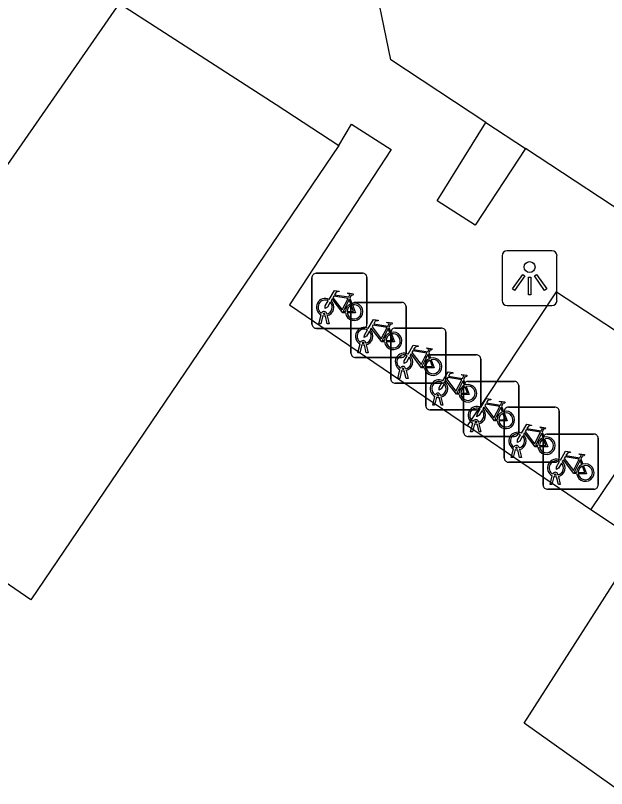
# Model space of a CAD drawing. Extents: x 159280 to 160375, y 384531 to 385872.
# Drawn here: x 159699.83 to 159710.56, y 385084.49 to 385098.53 of the extents above; entities that cross this region are included whole.
import ezdxf

# ---------------------------------------------------------------- set-up
doc = ezdxf.new("R2010")
doc.units = 0
for name, color, linetype in [('IMGEO_Fietsenrek', 7, 'Continuous'), ('IMGEO_Groenvoorziening', 7, 'Continuous'), ('IMGEO_Lichtpunt', 7, 'Continuous'), ('IMGEO_Pand', 7, 'Continuous'), ('IMGEO_Parkeervlak_open', 7, 'Continuous'), ('IMGEO_Voetpad_open', 7, 'Continuous')]:
    doc.layers.add(name, color=color, linetype=linetype)

msp = doc.modelspace()

# ---------------------------------------------------------------- linework, layer by layer
at = {"layer": 'IMGEO_Fietsenrek'}
for p, q in [((159705.288, 385093.849), (159706.129, 385093.849)), ((159706.129, 385093.849), (159705.288, 385093.849)), ((159705.213, 385092.924), (159705.213, 385093.765)), ((159705.213, 385093.765), (159705.213, 385092.924)), ((159706.213, 385093.774), (159706.213, 385092.933)), ((159706.213, 385092.933), (159706.213, 385093.774)), ((159705.9, 385093.398), (159705.936, 385093.303)), ((159705.922, 385092.396), (159705.922, 385093.237)), ((159705.922, 385093.237), (159705.922, 385092.396)), ((159705.997, 385093.321), (159706.838, 385093.321)), ((159706.838, 385093.321), (159705.997, 385093.321)), ((159706.922, 385093.246), (159706.922, 385092.405)), ((159706.922, 385092.405), (159706.922, 385093.246)), ((159705.34, 385092.933), (159705.379, 385093.093)), ((159705.451, 385093.105), (159705.45, 385093.109)), ((159705.482, 385093.116), (159705.483, 385093.109)), ((159705.409, 385093.081), (159705.374, 385092.933)), ((159705.492, 385092.933), (159705.458, 385093.075)), ((159705.49, 385093.079), (159705.525, 385092.933)), ((159706.138, 385092.849), (159705.297, 385092.849)), ((159705.297, 385092.849), (159706.138, 385092.849)), ((159705.374, 385092.933), (159705.34, 385092.933)), ((159705.525, 385092.933), (159705.492, 385092.933)), ((159706.609, 385092.87), (159706.645, 385092.775)), ((159706.721, 385092.853), (159707.562, 385092.853)), ((159707.562, 385092.853), (159706.721, 385092.853)), ((159706.646, 385091.928), (159706.646, 385092.769)), ((159706.646, 385092.769), (159706.646, 385091.928)), ((159707.646, 385092.778), (159707.646, 385091.937)), ((159707.646, 385091.937), (159707.646, 385092.778)), ((159706.049, 385092.405), (159706.088, 385092.565)), ((159706.118, 385092.553), (159706.083, 385092.405)), ((159706.16, 385092.577), (159706.159, 385092.581)), ((159706.201, 385092.405), (159706.167, 385092.547)), ((159706.191, 385092.588), (159706.192, 385092.581)), ((159706.199, 385092.551), (159706.234, 385092.405)), ((159706.083, 385092.405), (159706.049, 385092.405)), ((159706.234, 385092.405), (159706.201, 385092.405)), ((159707.333, 385092.402), (159707.369, 385092.307)), ((159706.847, 385092.321), (159706.006, 385092.321)), ((159706.006, 385092.321), (159706.847, 385092.321)), ((159707.279, 385091.444), (159707.279, 385092.285)), ((159707.279, 385092.285), (159707.279, 385091.444)), ((159707.354, 385092.369), (159708.195, 385092.369)), ((159708.195, 385092.369), (159707.354, 385092.369)), ((159708.279, 385092.294), (159708.279, 385091.453)), ((159708.279, 385091.453), (159708.279, 385092.294)), ((159706.884, 385092.109), (159706.883, 385092.113)), ((159706.915, 385092.12), (159706.916, 385092.113)), ((159706.773, 385091.937), (159706.812, 385092.097)), ((159706.842, 385092.085), (159706.807, 385091.937)), ((159706.925, 385091.937), (159706.891, 385092.079)), ((159706.923, 385092.083), (159706.958, 385091.937)), ((159707.571, 385091.853), (159706.73, 385091.853)), ((159706.73, 385091.853), (159707.571, 385091.853)), ((159706.807, 385091.937), (159706.773, 385091.937)), ((159706.958, 385091.937), (159706.925, 385091.937)), ((159707.966, 385091.918), (159708.002, 385091.823)), ((159708.043, 385091.886), (159708.884, 385091.886)), ((159708.884, 385091.886), (159708.043, 385091.886)), ((159707.968, 385090.961), (159707.968, 385091.802)), ((159707.968, 385091.802), (159707.968, 385090.961)), ((159708.968, 385091.811), (159708.968, 385090.97)), ((159708.968, 385090.97), (159708.968, 385091.811)), ((159707.406, 385091.453), (159707.445, 385091.613)), ((159707.475, 385091.601), (159707.44, 385091.453)), ((159707.517, 385091.625), (159707.516, 385091.629)), ((159707.558, 385091.453), (159707.524, 385091.595)), ((159707.548, 385091.636), (159707.549, 385091.629)), ((159707.556, 385091.599), (159707.591, 385091.453)), ((159707.44, 385091.453), (159707.406, 385091.453)), ((159707.591, 385091.453), (159707.558, 385091.453)), ((159708.655, 385091.435), (159708.691, 385091.34)), ((159708.78, 385091.418), (159709.621, 385091.418)), ((159709.621, 385091.418), (159708.78, 385091.418)), ((159708.204, 385091.369), (159707.363, 385091.369)), ((159707.363, 385091.369), (159708.204, 385091.369)), ((159708.705, 385090.493), (159708.705, 385091.334)), ((159708.705, 385091.334), (159708.705, 385090.493)), ((159709.705, 385091.343), (159709.705, 385090.502)), ((159709.705, 385090.502), (159709.705, 385091.343)), ((159708.095, 385090.97), (159708.134, 385091.13)), ((159708.206, 385091.142), (159708.205, 385091.146)), ((159708.237, 385091.153), (159708.238, 385091.146)), ((159708.164, 385091.118), (159708.129, 385090.97)), ((159708.247, 385090.97), (159708.213, 385091.112)), ((159708.245, 385091.116), (159708.28, 385090.97)), ((159708.893, 385090.886), (159708.052, 385090.886)), ((159708.052, 385090.886), (159708.893, 385090.886)), ((159708.129, 385090.97), (159708.095, 385090.97)), ((159708.28, 385090.97), (159708.247, 385090.97)), ((159709.392, 385090.967), (159709.428, 385090.872)), ((159709.411, 385090.004), (159709.411, 385090.845)), ((159709.411, 385090.845), (159709.411, 385090.004)), ((159709.486, 385090.929), (159710.327, 385090.929)), ((159710.327, 385090.929), (159709.486, 385090.929)), ((159710.411, 385090.854), (159710.411, 385090.013)), ((159710.411, 385090.013), (159710.411, 385090.854)), ((159708.832, 385090.502), (159708.871, 385090.662)), ((159708.901, 385090.65), (159708.866, 385090.502)), ((159708.943, 385090.674), (159708.942, 385090.678)), ((159708.984, 385090.502), (159708.95, 385090.644)), ((159708.974, 385090.685), (159708.975, 385090.678)), ((159708.982, 385090.648), (159709.017, 385090.502)), ((159708.866, 385090.502), (159708.832, 385090.502)), ((159709.017, 385090.502), (159708.984, 385090.502)), ((159710.098, 385090.478), (159710.134, 385090.383)), ((159709.63, 385090.418), (159708.789, 385090.418)), ((159708.789, 385090.418), (159709.63, 385090.418)), ((159709.538, 385090.013), (159709.577, 385090.173)), ((159709.607, 385090.161), (159709.572, 385090.013)), ((159709.649, 385090.185), (159709.648, 385090.189)), ((159709.69, 385090.013), (159709.656, 385090.155)), ((159709.68, 385090.196), (159709.681, 385090.189)), ((159709.688, 385090.159), (159709.723, 385090.013)), ((159709.572, 385090.013), (159709.538, 385090.013)), ((159709.723, 385090.013), (159709.69, 385090.013)), ((159710.336, 385089.929), (159709.495, 385089.929)), ((159709.495, 385089.929), (159710.336, 385089.929))]:
    msp.add_line(p, q, dxfattribs=at)
for points in [[(159705.526, 385093.375), (159705.621, 385093.539), (159705.707, 385093.525), (159705.709, 385093.516), (159705.653, 385093.505), (159705.626, 385093.46), (159705.882, 385093.419)], [(159705.822, 385093.131), (159705.772, 385093.131), (159705.581, 385093.382), (159705.562, 385093.35)], [(159705.869, 385093.394), (159705.612, 385093.435), (159705.595, 385093.406), (159705.762, 385093.186), (159705.869, 385093.394)], [(159705.917, 385093.296), (159705.887, 385093.373), (159705.778, 385093.155), (159705.821, 385093.155)], [(159705.882, 385093.419), (159705.907, 385093.468), (159705.901, 385093.472), (159705.878, 385093.476), (159705.866, 385093.483), (159705.865, 385093.486), (159705.867, 385093.491), (159705.962, 385093.476), (159705.964, 385093.466), (159705.954, 385093.453), (159705.942, 385093.447), (159705.928, 385093.453), (159705.9, 385093.398)], [(159705.547, 385093.323), (159705.495, 385093.233), (159705.455, 385093.208), (159705.456, 385093.255), (159705.511, 385093.349)], [(159705.851, 385093.155), (159705.971, 385093.154), (159705.927, 385093.268)], [(159705.947, 385093.275), (159706.002, 385093.13), (159705.852, 385093.13)], [(159706.235, 385092.847), (159706.33, 385093.011), (159706.416, 385092.997), (159706.418, 385092.988), (159706.362, 385092.977), (159706.335, 385092.932), (159706.591, 385092.891)], [(159706.591, 385092.891), (159706.616, 385092.94), (159706.61, 385092.944), (159706.587, 385092.948), (159706.575, 385092.955), (159706.574, 385092.958), (159706.576, 385092.963), (159706.671, 385092.948), (159706.673, 385092.938), (159706.663, 385092.925), (159706.651, 385092.919), (159706.637, 385092.925), (159706.609, 385092.87)], [(159706.256, 385092.795), (159706.204, 385092.705), (159706.164, 385092.68), (159706.165, 385092.727), (159706.22, 385092.821)], [(159706.531, 385092.603), (159706.481, 385092.603), (159706.29, 385092.854), (159706.271, 385092.822)], [(159706.578, 385092.866), (159706.321, 385092.907), (159706.304, 385092.878), (159706.471, 385092.658), (159706.578, 385092.866)], [(159706.626, 385092.768), (159706.596, 385092.845), (159706.487, 385092.627), (159706.53, 385092.627)], [(159706.56, 385092.627), (159706.68, 385092.626), (159706.636, 385092.74)], [(159706.656, 385092.747), (159706.711, 385092.602), (159706.561, 385092.602)], [(159706.959, 385092.379), (159707.054, 385092.543), (159707.14, 385092.529), (159707.142, 385092.52), (159707.086, 385092.509), (159707.059, 385092.464), (159707.315, 385092.423)], [(159707.302, 385092.398), (159707.045, 385092.439), (159707.028, 385092.41), (159707.195, 385092.19), (159707.302, 385092.398)], [(159707.315, 385092.423), (159707.34, 385092.472), (159707.334, 385092.476), (159707.311, 385092.48), (159707.299, 385092.487), (159707.298, 385092.49), (159707.3, 385092.495), (159707.395, 385092.48), (159707.397, 385092.47), (159707.387, 385092.457), (159707.375, 385092.451), (159707.361, 385092.457), (159707.333, 385092.402)], [(159706.98, 385092.327), (159706.928, 385092.237), (159706.888, 385092.212), (159706.889, 385092.259), (159706.944, 385092.353)], [(159707.255, 385092.135), (159707.205, 385092.135), (159707.014, 385092.386), (159706.995, 385092.354)], [(159707.35, 385092.3), (159707.32, 385092.377), (159707.211, 385092.159), (159707.254, 385092.159)], [(159707.284, 385092.159), (159707.404, 385092.158), (159707.36, 385092.272)], [(159707.38, 385092.279), (159707.435, 385092.134), (159707.285, 385092.134)], [(159707.592, 385091.895), (159707.687, 385092.059), (159707.773, 385092.045), (159707.775, 385092.036), (159707.719, 385092.025), (159707.692, 385091.98), (159707.948, 385091.939)], [(159707.948, 385091.939), (159707.973, 385091.988), (159707.967, 385091.992), (159707.944, 385091.996), (159707.932, 385092.003), (159707.931, 385092.006), (159707.933, 385092.011), (159708.028, 385091.996), (159708.03, 385091.986), (159708.02, 385091.973), (159708.008, 385091.967), (159707.994, 385091.973), (159707.966, 385091.918)], [(159707.613, 385091.843), (159707.561, 385091.753), (159707.521, 385091.728), (159707.522, 385091.775), (159707.577, 385091.869)], [(159707.888, 385091.651), (159707.838, 385091.651), (159707.647, 385091.902), (159707.628, 385091.87)], [(159707.935, 385091.914), (159707.678, 385091.955), (159707.661, 385091.926), (159707.828, 385091.706), (159707.935, 385091.914)], [(159707.983, 385091.816), (159707.953, 385091.893), (159707.844, 385091.675), (159707.887, 385091.675)], [(159707.917, 385091.675), (159708.037, 385091.674), (159707.993, 385091.788)], [(159708.013, 385091.795), (159708.068, 385091.65), (159707.918, 385091.65)], [(159708.281, 385091.412), (159708.376, 385091.576), (159708.462, 385091.562), (159708.464, 385091.553), (159708.408, 385091.542), (159708.381, 385091.497), (159708.637, 385091.456)], [(159708.577, 385091.168), (159708.527, 385091.168), (159708.336, 385091.419), (159708.317, 385091.387)], [(159708.624, 385091.431), (159708.367, 385091.472), (159708.35, 385091.443), (159708.517, 385091.223), (159708.624, 385091.431)], [(159708.672, 385091.333), (159708.642, 385091.41), (159708.533, 385091.192), (159708.576, 385091.192)], [(159708.637, 385091.456), (159708.662, 385091.505), (159708.656, 385091.509), (159708.633, 385091.513), (159708.621, 385091.52), (159708.62, 385091.523), (159708.622, 385091.528), (159708.717, 385091.513), (159708.719, 385091.503), (159708.709, 385091.49), (159708.697, 385091.484), (159708.683, 385091.49), (159708.655, 385091.435)], [(159708.302, 385091.36), (159708.25, 385091.27), (159708.21, 385091.245), (159708.211, 385091.292), (159708.266, 385091.386)], [(159708.606, 385091.192), (159708.726, 385091.191), (159708.682, 385091.305)], [(159708.702, 385091.312), (159708.757, 385091.167), (159708.607, 385091.167)], [(159709.018, 385090.944), (159709.113, 385091.108), (159709.199, 385091.094), (159709.201, 385091.085), (159709.145, 385091.074), (159709.118, 385091.029), (159709.374, 385090.988)], [(159709.361, 385090.963), (159709.104, 385091.004), (159709.087, 385090.975), (159709.254, 385090.755), (159709.361, 385090.963)], [(159709.374, 385090.988), (159709.399, 385091.037), (159709.393, 385091.041), (159709.37, 385091.045), (159709.358, 385091.052), (159709.357, 385091.055), (159709.359, 385091.06), (159709.454, 385091.045), (159709.456, 385091.035), (159709.446, 385091.022), (159709.434, 385091.016), (159709.42, 385091.022), (159709.392, 385090.967)], [(159709.039, 385090.892), (159708.987, 385090.802), (159708.947, 385090.777), (159708.948, 385090.824), (159709.003, 385090.918)], [(159709.314, 385090.7), (159709.264, 385090.7), (159709.073, 385090.951), (159709.054, 385090.919)], [(159709.409, 385090.865), (159709.379, 385090.942), (159709.27, 385090.724), (159709.313, 385090.724)], [(159709.343, 385090.724), (159709.463, 385090.723), (159709.419, 385090.837)], [(159709.439, 385090.844), (159709.494, 385090.699), (159709.344, 385090.699)], [(159709.724, 385090.455), (159709.819, 385090.619), (159709.905, 385090.605), (159709.907, 385090.596), (159709.851, 385090.585), (159709.824, 385090.54), (159710.08, 385090.499)], [(159710.08, 385090.499), (159710.105, 385090.548), (159710.099, 385090.552), (159710.076, 385090.556), (159710.064, 385090.563), (159710.063, 385090.566), (159710.065, 385090.571), (159710.16, 385090.556), (159710.162, 385090.546), (159710.152, 385090.533), (159710.14, 385090.527), (159710.126, 385090.533), (159710.098, 385090.478)], [(159709.745, 385090.403), (159709.693, 385090.313), (159709.653, 385090.288), (159709.654, 385090.335), (159709.709, 385090.429)], [(159710.02, 385090.211), (159709.97, 385090.211), (159709.779, 385090.462), (159709.76, 385090.43)], [(159710.067, 385090.474), (159709.81, 385090.515), (159709.793, 385090.486), (159709.96, 385090.266), (159710.067, 385090.474)], [(159710.115, 385090.376), (159710.085, 385090.453), (159709.976, 385090.235), (159710.019, 385090.235)], [(159710.049, 385090.235), (159710.169, 385090.234), (159710.125, 385090.348)], [(159710.145, 385090.355), (159710.2, 385090.21), (159710.05, 385090.21)]]:
    msp.add_lwpolyline(points, dxfattribs=at)
for centre, radius, start, end in [((159705.291, 385093.771), 0.0779, 92.4484, 184.2845), ((159705.291, 385093.771), 0.0779, 92.4484, 184.2845), ((159706.135, 385093.771), 0.0779, 2.4484, 94.2845), ((159706.135, 385093.771), 0.0779, 2.4484, 94.2845), ((159705.453, 385093.234), 0.159, 62.6766, 242.1369), ((159705.453, 385093.234), 0.129, 63.3192, 238.903), ((159705.453, 385093.234), 0.129, 283.6043, 43.4302), ((159705.453, 385093.234), 0.159, 283.5766, 46.6042), ((159705.98, 385093.15), 0.159, 113.3408, 178.3217), ((159705.98, 385093.15), 0.159, 187.0065, 105.7708), ((159705.98, 385093.15), 0.129, 113.923, 177.9556), ((159705.98, 385093.15), 0.129, 188.6715, 104.5883), ((159706, 385093.243), 0.0779, 92.4484, 184.2845), ((159706, 385093.243), 0.0779, 92.4484, 184.2845), ((159706.844, 385093.243), 0.0779, 2.4484, 94.2845), ((159706.844, 385093.243), 0.0779, 2.4484, 94.2845), ((159705.433, 385093.105), 0.0499, 12.8025, 158.6934), ((159705.433, 385093.105), 0.0174, 12.8025, 163.4502), ((159705.453, 385093.234), 0.129, 253.415, 269.0204), ((159705.453, 385093.234), 0.159, 253.9967, 271.7867), ((159705.291, 385092.927), 0.0779, 182.4484, 274.2845), ((159705.291, 385092.927), 0.0779, 182.4484, 274.2845), ((159706.162, 385092.706), 0.159, 62.6766, 242.1369), ((159706.162, 385092.706), 0.129, 63.3192, 238.903), ((159706.135, 385092.927), 0.0779, 272.4484, 4.2845), ((159706.135, 385092.927), 0.0779, 272.4484, 4.2845), ((159706.162, 385092.706), 0.159, 283.5766, 46.6042), ((159706.724, 385092.775), 0.0779, 92.4484, 184.2845), ((159706.724, 385092.775), 0.0779, 92.4484, 184.2845), ((159707.568, 385092.775), 0.0779, 2.4484, 94.2845), ((159707.568, 385092.775), 0.0779, 2.4484, 94.2845), ((159706.162, 385092.706), 0.129, 283.6043, 43.4302), ((159706.689, 385092.622), 0.159, 113.3408, 178.3217), ((159706.689, 385092.622), 0.159, 187.0065, 105.7708), ((159706.689, 385092.622), 0.129, 113.923, 177.9556), ((159706.689, 385092.622), 0.129, 188.6715, 104.5883), ((159706.142, 385092.577), 0.0499, 12.8025, 158.6934), ((159706.162, 385092.706), 0.159, 253.9967, 271.7867), ((159706.142, 385092.577), 0.0174, 12.8025, 163.4502), ((159706.162, 385092.706), 0.129, 253.415, 269.0204), ((159706, 385092.399), 0.0779, 182.4484, 274.2845), ((159706, 385092.399), 0.0779, 182.4484, 274.2845), ((159706.886, 385092.238), 0.159, 62.6766, 242.1369), ((159706.844, 385092.399), 0.0779, 272.4484, 4.2845), ((159706.844, 385092.399), 0.0779, 272.4484, 4.2845), ((159706.886, 385092.238), 0.129, 63.3192, 238.903), ((159706.886, 385092.238), 0.129, 283.6043, 43.4302), ((159706.886, 385092.238), 0.159, 283.5766, 46.6042), ((159707.413, 385092.154), 0.159, 113.3408, 178.3217), ((159707.413, 385092.154), 0.159, 187.0065, 105.7708), ((159707.357, 385092.291), 0.0779, 92.4484, 184.2845), ((159707.357, 385092.291), 0.0779, 92.4484, 184.2845), ((159707.413, 385092.154), 0.129, 113.923, 177.9556), ((159707.413, 385092.154), 0.129, 188.6715, 104.5883), ((159708.201, 385092.291), 0.0779, 2.4484, 94.2845), ((159708.201, 385092.291), 0.0779, 2.4484, 94.2845), ((159706.866, 385092.109), 0.0499, 12.8025, 158.6934), ((159706.866, 385092.109), 0.0174, 12.8025, 163.4502), ((159706.886, 385092.238), 0.129, 253.415, 269.0204), ((159706.886, 385092.238), 0.159, 253.9967, 271.7867), ((159706.724, 385091.931), 0.0779, 182.4484, 274.2845), ((159706.724, 385091.931), 0.0779, 182.4484, 274.2845), ((159707.519, 385091.754), 0.159, 62.6766, 242.1369), ((159707.519, 385091.754), 0.129, 63.3192, 238.903), ((159707.519, 385091.754), 0.129, 283.6043, 43.4302), ((159707.519, 385091.754), 0.159, 283.5766, 46.6042), ((159707.568, 385091.931), 0.0779, 272.4484, 4.2845), ((159707.568, 385091.931), 0.0779, 272.4484, 4.2845), ((159708.046, 385091.67), 0.159, 187.0065, 105.7708), ((159708.046, 385091.808), 0.0779, 92.4484, 184.2845), ((159708.046, 385091.808), 0.0779, 92.4484, 184.2845), ((159708.89, 385091.808), 0.0779, 2.4484, 94.2845), ((159708.89, 385091.808), 0.0779, 2.4484, 94.2845), ((159708.046, 385091.67), 0.159, 113.3408, 178.3217), ((159708.046, 385091.67), 0.129, 113.923, 177.9556), ((159708.046, 385091.67), 0.129, 188.6715, 104.5883), ((159707.499, 385091.625), 0.0499, 12.8025, 158.6934), ((159707.519, 385091.754), 0.159, 253.9967, 271.7867), ((159707.499, 385091.625), 0.0174, 12.8025, 163.4502), ((159707.519, 385091.754), 0.129, 253.415, 269.0204), ((159707.357, 385091.447), 0.0779, 182.4484, 274.2845), ((159707.357, 385091.447), 0.0779, 182.4484, 274.2845), ((159708.208, 385091.271), 0.159, 62.6766, 242.1369), ((159708.201, 385091.447), 0.0779, 272.4484, 4.2845), ((159708.201, 385091.447), 0.0779, 272.4484, 4.2845), ((159708.783, 385091.34), 0.0779, 92.4484, 184.2845), ((159708.783, 385091.34), 0.0779, 92.4484, 184.2845), ((159709.627, 385091.34), 0.0779, 2.4484, 94.2845), ((159709.627, 385091.34), 0.0779, 2.4484, 94.2845), ((159708.208, 385091.271), 0.129, 63.3192, 238.903), ((159708.208, 385091.271), 0.129, 283.6043, 43.4302), ((159708.208, 385091.271), 0.159, 283.5766, 46.6042), ((159708.735, 385091.187), 0.159, 113.3408, 178.3217), ((159708.735, 385091.187), 0.159, 187.0065, 105.7708), ((159708.735, 385091.187), 0.129, 113.923, 177.9556), ((159708.735, 385091.187), 0.129, 188.6715, 104.5883), ((159708.188, 385091.142), 0.0499, 12.8025, 158.6934), ((159708.188, 385091.142), 0.0174, 12.8025, 163.4502), ((159708.208, 385091.271), 0.129, 253.415, 269.0204), ((159708.208, 385091.271), 0.159, 253.9967, 271.7867), ((159708.046, 385090.964), 0.0779, 182.4484, 274.2845), ((159708.046, 385090.964), 0.0779, 182.4484, 274.2845), ((159708.945, 385090.803), 0.159, 62.6766, 242.1369), ((159708.945, 385090.803), 0.129, 63.3192, 238.903), ((159708.89, 385090.964), 0.0779, 272.4484, 4.2845), ((159708.89, 385090.964), 0.0779, 272.4484, 4.2845), ((159708.945, 385090.803), 0.129, 283.6043, 43.4302), ((159708.945, 385090.803), 0.159, 283.5766, 46.6042), ((159709.472, 385090.719), 0.159, 113.3408, 178.3217), ((159709.472, 385090.719), 0.159, 187.0065, 105.7708), ((159709.472, 385090.719), 0.129, 188.6715, 104.5883), ((159709.489, 385090.851), 0.0779, 92.4484, 184.2845), ((159709.489, 385090.851), 0.0779, 92.4484, 184.2845), ((159710.333, 385090.851), 0.0779, 2.4484, 94.2845), ((159710.333, 385090.851), 0.0779, 2.4484, 94.2845), ((159708.925, 385090.674), 0.0499, 12.8025, 158.6934), ((159709.472, 385090.719), 0.129, 113.923, 177.9556), ((159708.945, 385090.803), 0.159, 253.9967, 271.7867), ((159708.925, 385090.674), 0.0174, 12.8025, 163.4502), ((159708.945, 385090.803), 0.129, 253.415, 269.0204), ((159708.783, 385090.496), 0.0779, 182.4484, 274.2845), ((159708.783, 385090.496), 0.0779, 182.4484, 274.2845), ((159709.651, 385090.314), 0.159, 62.6766, 242.1369), ((159709.651, 385090.314), 0.129, 63.3192, 238.903), ((159709.627, 385090.496), 0.0779, 272.4484, 4.2845), ((159709.627, 385090.496), 0.0779, 272.4484, 4.2845), ((159709.651, 385090.314), 0.159, 283.5766, 46.6042), ((159709.651, 385090.314), 0.129, 283.6043, 43.4302), ((159710.178, 385090.23), 0.159, 113.3408, 178.3217), ((159710.178, 385090.23), 0.159, 187.0065, 105.7708), ((159710.178, 385090.23), 0.129, 113.923, 177.9556), ((159710.178, 385090.23), 0.129, 188.6715, 104.5883), ((159709.631, 385090.185), 0.0499, 12.8025, 158.6934), ((159709.651, 385090.314), 0.159, 253.9967, 271.7867), ((159709.631, 385090.185), 0.0174, 12.8025, 163.4502), ((159709.651, 385090.314), 0.129, 253.415, 269.0204), ((159709.489, 385090.007), 0.0779, 182.4484, 274.2845), ((159709.489, 385090.007), 0.0779, 182.4484, 274.2845), ((159710.333, 385090.007), 0.0779, 272.4484, 4.2845), ((159710.333, 385090.007), 0.0779, 272.4484, 4.2845)]:
    msp.add_arc(centre, radius, start, end, dxfattribs=at)
at = {"layer": 'IMGEO_Groenvoorziening'}
msp.add_lwpolyline([(159711.17, 385088.959), (159710.798, 385089.209), (159710.279, 385089.556)], dxfattribs=at)
at = {"layer": 'IMGEO_Lichtpunt'}
for p, q in [((159709.569, 385094.259), (159708.761, 385094.259)), ((159709.569, 385094.259), (159708.761, 385094.259)), ((159708.667, 385094.164), (159708.667, 385093.357)), ((159708.667, 385094.164), (159708.667, 385093.357)), ((159709.663, 385093.357), (159709.663, 385094.164)), ((159709.663, 385093.357), (159709.663, 385094.164)), ((159708.761, 385093.263), (159709.569, 385093.263)), ((159708.761, 385093.263), (159709.569, 385093.263))]:
    msp.add_line(p, q, dxfattribs=at)
for points in [[(159709.041, 385093.828), (159709.08, 385093.8), (159708.892, 385093.538), (159708.854, 385093.565), (159709.041, 385093.828)], [(159709.253, 385093.8), (159709.291, 385093.827), (159709.478, 385093.565), (159709.439, 385093.537), (159709.253, 385093.8)], [(159709.143, 385093.78), (159709.19, 385093.78), (159709.19, 385093.458), (159709.143, 385093.458), (159709.143, 385093.78)]]:
    msp.add_lwpolyline(points, dxfattribs=at)
msp.add_circle((159709.166, 385093.962), 0.0994, dxfattribs=at)
for centre, start, end in [((159708.761, 385094.164), 90, 180), ((159708.761, 385094.164), 90, 180), ((159709.569, 385094.164), 0, 90), ((159709.569, 385094.164), 0, 90), ((159708.761, 385093.357), 180, 270), ((159708.761, 385093.357), 180, 270), ((159709.569, 385093.357), 270, 0), ((159709.569, 385093.357), 270, 360)]:
    msp.add_arc(centre, 0.0946, start, end, dxfattribs=at)
at = {"layer": 'IMGEO_Pand'}
for points in [[(159708.37, 385096.588), (159706.647, 385097.723), (159706.278, 385099.519), (159710.513, 385105.948)], [(159708.37, 385096.588), (159709.091, 385096.113)], [(159726.439, 385084.717), (159723.596, 385086.635), (159711.335, 385094.635), (159709.091, 385096.113)]]:
    msp.add_lwpolyline(points, dxfattribs=at)
at = {"layer": 'IMGEO_Parkeervlak_open'}
msp.add_lwpolyline([(159705.703, 385096.171), (159700.106, 385087.92), (159696.11, 385090.665)], dxfattribs=at)
at = {"layer": 'IMGEO_Voetpad_open'}
for points in [[(159696.11, 385090.665), (159701.72, 385098.75)], [(159701.72, 385098.75), (159704.561, 385096.911), (159705.703, 385096.171)], [(159705.703, 385096.171), (159705.931, 385096.559), (159706.654, 385096.098), (159704.803, 385093.279), (159708.04, 385091.078)], [(159709.091, 385096.113), (159708.176, 385094.722), (159707.489, 385095.162), (159708.37, 385096.588)], [(159708.04, 385091.078), (159708.384, 385091.596), (159709.656, 385093.51), (159711.936, 385092.02)], [(159710.279, 385089.556), (159711.936, 385092.02)], [(159710.279, 385089.556), (159708.04, 385091.078)], [(159712.252, 385083.418), (159709.064, 385085.68), (159711.17, 385088.959)]]:
    msp.add_lwpolyline(points, dxfattribs=at)

doc.saveas('drawing.dxf')
